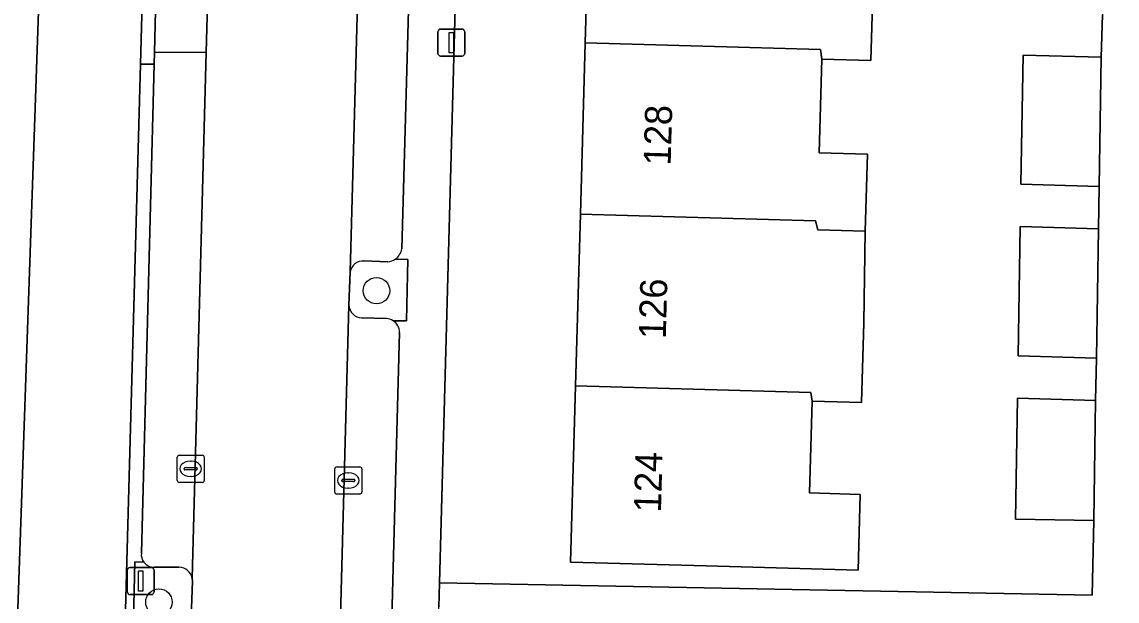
# Model space of a CAD drawing. Extents: x 162082 to 163401, y 388089 to 388636.
# Drawn here: x 162323.49 to 162363.92, y 388287.72 to 388309.11 of the extents above; entities that cross this region are included whole.
import ezdxf

# ---------------------------------------------------------------- set-up
doc = ezdxf.new("R2010")
doc.units = 0
for name, color, linetype in [('IMGEO_Berm_open', 7, 'Continuous'), ('IMGEO_Boom', 7, 'Continuous'), ('IMGEO_Erf', 7, 'Continuous'), ('IMGEO_Fietspad_gesloten', 7, 'Continuous'), ('IMGEO_Groenvoorziening', 7, 'Continuous'), ('IMGEO_Kolk', 7, 'Continuous'), ('IMGEO_Lichtmast', 7, 'Continuous'), ('IMGEO_Pand', 7, 'Continuous'), ('IMGEO_Pand_nummerreeks', 7, 'Continuous'), ('IMGEO_Parkeervlak_open', 7, 'Continuous'), ('IMGEO_Rijbaan_lokaal_gesloten', 7, 'Continuous'), ('IMGEO_Rijbaan_lokaal_open', 7, 'Continuous'), ('IMGEO_Verkeersbordpaal', 7, 'Continuous'), ('IMGEO_Voetpad_open', 7, 'Continuous')]:
    doc.layers.add(name, color=color, linetype=linetype)

msp = doc.modelspace()

# ---------------------------------------------------------------- linework, layer by layer
at = {"layer": 'IMGEO_Berm_open'}
msp.add_lwpolyline([(162327.895, 388289.495), (162328.369, 388307.541), (162327.861, 388307.546), (162327.288, 388286.498), (162327.596, 388286.49), (162327.652, 388289.17), (162327.984, 388289.163)], dxfattribs=at)
msp.add_arc((162328.359, 388289.441), 0.467, 173.4245, 216.5887, dxfattribs=at)
at = {"layer": 'IMGEO_Boom'}
for centre in [(162336.576, 388299.184), (162328.546, 388287.687)]:
    msp.add_circle(centre, 0.489, dxfattribs=at)
at = {"layer": 'IMGEO_Erf'}
for points in [[(162339.857, 388323.155), (162338.908, 388288.392), (162362.998, 388287.937), (162363.058, 388290.697), (162360.171, 388290.744), (162360.245, 388295.211), (162363.13, 388295.13), (162363.156, 388296.696), (162360.271, 388296.777), (162360.349, 388301.548), (162363.234, 388301.467), (162363.26, 388303.033), (162360.372, 388303.114), (162360.453, 388307.884), (162363.338, 388307.803), (162363.378, 388309.371)], [(162354.913, 388310.59), (162354.832, 388307.683), (162353.024, 388307.734), (162352.927, 388304.274), (162354.706, 388304.225), (162354.626, 388301.387), (162354.571, 388297.992), (162354.489, 388295.053), (162352.664, 388295.104), (162352.569, 388291.717), (162354.438, 388291.665), (162354.36, 388288.867), (162348.745, 388289.025), (162343.746, 388289.165), (162343.928, 388295.67), (162344.106, 388302.004), (162344.283, 388308.338), (162344.461, 388314.671)]]:
    msp.add_lwpolyline(points, dxfattribs=at)
at = {"layer": 'IMGEO_Fietspad_gesloten'}
for points in [[(162328.116, 388454.582), (162328.029, 388450.685), (162327.347, 388422.874), (162326.755, 388399.008), (162326.261, 388398.982), (162326.033, 388389.849), (162326.541, 388389.838), (162325.438, 388348.309), (162323.174, 388282.796), (162322.856, 388271.532), (162323.359, 388271.511), (162321.941, 388219.637), (162320.374, 388158.154), (162320.194, 388151.229)], [(162324.717, 388195.314), (162324.9, 388201.505), (162325.254, 388213.522), (162325.431, 388219.544), (162325.433, 388219.603), (162325.765, 388231.539), (162325.933, 388237.577), (162326.263, 388249.445), (162326.43, 388255.479), (162326.752, 388267.046), (162326.802, 388271.444), (162327.379, 388271.429), (162327.38, 388271.563), (162327.677, 388282.671), (162327.185, 388282.695), (162327.288, 388286.498), (162327.861, 388307.546), (162327.998, 388312.547), (162328.302, 388323.735), (162328.466, 388329.762)]]:
    msp.add_lwpolyline(points, dxfattribs=at)
at = {"layer": 'IMGEO_Groenvoorziening'}
for points in [[(162337, 388300.252), (162336.115, 388300.28)], [(162337.194, 388298.075), (162337.691, 388298.066), (162337.733, 388300.341)], [(162337.733, 388300.341), (162337.271, 388300.35)], [(162335.603, 388299.877), (162335.561, 388298.654)], [(162336.027, 388298.179), (162336.943, 388298.152)], [(162327.984, 388289.163), (162327.652, 388289.17), (162327.596, 388286.49), (162328.675, 388286.47), (162329.71, 388286.451), (162329.78, 388288.456), (162329.772, 388288.568)], [(162329.29, 388288.97), (162328.363, 388288.979)]]:
    msp.add_lwpolyline(points, dxfattribs=at)
for centre, radius, start, end in [((162336.084, 388299.792), 0.488, 86.3756, 170.0377), ((162336.954, 388300.802), 0.552, 274.7498, 305.0126), ((162336.056, 388298.673), 0.495, 182.2334, 266.6706), ((162336.926, 388297.648), 0.504, 57.8551, 88.0357), ((162328.356, 388289.447), 0.468, 217.3359, 270.8721), ((162329.288, 388288.478), 0.492, 10.5559, 89.7862)]:
    msp.add_arc(centre, radius, start, end, dxfattribs=at)
at = {"layer": 'IMGEO_Kolk'}
for p, q in [((162329.293, 388293.107), (162330.145, 388293.107)), ((162329.218, 388292.181), (162329.218, 388293.033)), ((162329.706, 388292.887), (162329.731, 388292.887)), ((162330.219, 388293.033), (162330.219, 388292.181)), ((162335.11, 388292.677), (162335.962, 388292.677)), ((162329.477, 388292.601), (162329.477, 388292.613)), ((162329.915, 388292.564), (162329.517, 388292.564)), ((162329.52, 388292.65), (162329.918, 388292.65)), ((162329.729, 388292.327), (162329.704, 388292.327)), ((162329.961, 388292.613), (162329.961, 388292.601)), ((162335.035, 388291.751), (162335.035, 388292.603)), ((162335.523, 388292.457), (162335.548, 388292.457)), ((162336.036, 388292.603), (162336.036, 388291.751)), ((162330.145, 388292.107), (162329.293, 388292.107)), ((162335.294, 388292.171), (162335.294, 388292.183)), ((162335.732, 388292.134), (162335.334, 388292.134)), ((162335.337, 388292.22), (162335.735, 388292.22)), ((162335.546, 388291.897), (162335.521, 388291.897)), ((162335.778, 388292.183), (162335.778, 388292.171)), ((162335.962, 388291.677), (162335.11, 388291.677))]:
    msp.add_line(p, q, dxfattribs=at)
for points in [[(162329.293, 388293.107), (162330.145, 388293.107)], [(162329.218, 388292.181), (162329.218, 388293.033)], [(162330.219, 388293.033), (162330.219, 388292.181)], [(162335.11, 388292.677), (162335.962, 388292.677)], [(162335.035, 388291.751), (162335.035, 388292.603)], [(162336.036, 388292.603), (162336.036, 388291.751)], [(162330.145, 388292.107), (162329.293, 388292.107)], [(162335.962, 388291.677), (162335.11, 388291.677)]]:
    msp.add_lwpolyline(points, dxfattribs=at)
for centre, radius, start, end in [((162329.295, 388293.031), 0.0765, 91.552, 178.448), ((162329.295, 388293.031), 0.0765, 91.552, 178.448), ((162330.143, 388293.031), 0.0765, 1.552, 88.448), ((162330.143, 388293.031), 0.0765, 1.552, 88.448), ((162335.112, 388292.601), 0.0765, 91.552, 178.448), ((162335.112, 388292.601), 0.0765, 91.552, 178.448), ((162335.96, 388292.601), 0.0765, 1.552, 88.448), ((162335.96, 388292.601), 0.0765, 1.552, 88.448), ((162329.517, 388292.61), 0.0403, 85.8775, 175.7526), ((162329.514, 388292.6), 0.0366, 178.938, 274.7102), ((162329.918, 388292.607), 0.043, 264.8664, 352.4533), ((162329.922, 388292.612), 0.0386, 1.7309, 96.639), ((162329.295, 388292.183), 0.0765, 181.552, 268.448), ((162329.295, 388292.183), 0.0765, 181.552, 268.448), ((162330.143, 388292.183), 0.0765, 271.552, 358.448), ((162330.143, 388292.183), 0.0765, 271.552, 358.448), ((162335.334, 388292.18), 0.0403, 85.8775, 175.7526), ((162335.331, 388292.17), 0.0366, 178.938, 274.7102), ((162335.735, 388292.177), 0.043, 264.8664, 352.4533), ((162335.739, 388292.182), 0.0386, 1.7309, 96.639), ((162335.112, 388291.753), 0.0765, 181.552, 268.448), ((162335.112, 388291.753), 0.0765, 181.552, 268.448), ((162335.96, 388291.753), 0.0765, 271.552, 358.448), ((162335.96, 388291.753), 0.0765, 271.552, 358.448)]:
    msp.add_arc(centre, radius, start, end, dxfattribs=at)
for centre, major_axis, ratio, start_param, end_param in [((162329.705, 388292.607), (-0.387, 0.002), 0.722429, 4.712389, 7.853982), ((162329.73, 388292.607), (-0.39, 0.002), 0.717154, 1.570796, 4.712389), ((162335.522, 388292.177), (-0.387, 0.002), 0.722429, 4.712389, 7.853982), ((162335.547, 388292.177), (-0.39, 0.002), 0.717154, 1.570796, 4.712389)]:
    msp.add_ellipse(centre, major_axis=major_axis, ratio=ratio, start_param=start_param, end_param=end_param, dxfattribs=at)
at = {"layer": 'IMGEO_Lichtmast'}
for p, q in [((162338.846, 388307.944), (162338.846, 388308.744)), ((162338.846, 388308.744), (162338.846, 388307.944)), ((162338.946, 388308.844), (162339.736, 388308.844)), ((162339.736, 388308.844), (162338.946, 388308.844)), ((162339.836, 388308.744), (162339.836, 388307.944)), ((162339.836, 388307.944), (162339.836, 388308.744)), ((162339.736, 388307.844), (162338.946, 388307.844)), ((162338.946, 388307.844), (162339.736, 388307.844))]:
    msp.add_line(p, q, dxfattribs=at)
msp.add_lwpolyline([(162339.266, 388308.719), (162339.416, 388308.719), (162339.416, 388307.969), (162339.266, 388307.969), (162339.266, 388308.719)], dxfattribs=at)
for centre, start, end in [((162338.946, 388308.744), 90, 180), ((162338.946, 388308.744), 90, 180), ((162339.736, 388308.744), 0, 90), ((162339.736, 388308.744), 360, 90), ((162338.946, 388307.944), 180, 270), ((162338.946, 388307.944), 180, 270), ((162339.736, 388307.944), 270, 0), ((162339.736, 388307.944), 270, 0)]:
    msp.add_arc(centre, 0.1, start, end, dxfattribs=at)
at = {"layer": 'IMGEO_Pand'}
for points in [[(162353.191, 388314.074), (162353.148, 388314.427), (162344.461, 388314.671), (162344.283, 388308.338), (162352.97, 388308.094), (162353.024, 388307.734), (162354.832, 388307.683), (162354.913, 388310.59), (162353.095, 388310.641)], [(162353.024, 388307.734), (162352.97, 388308.094), (162344.283, 388308.338), (162344.106, 388302.004), (162352.792, 388301.76), (162352.867, 388301.436), (162354.626, 388301.387), (162354.706, 388304.225), (162352.927, 388304.274)], [(162363.338, 388307.803), (162360.453, 388307.884), (162360.372, 388303.114), (162363.26, 388303.033)], [(162354.626, 388301.387), (162352.867, 388301.436), (162352.792, 388301.76), (162344.106, 388302.004), (162343.928, 388295.67), (162352.614, 388295.426), (162352.664, 388295.104), (162354.489, 388295.053), (162354.571, 388297.992)], [(162363.234, 388301.467), (162360.349, 388301.548), (162360.271, 388296.777), (162363.156, 388296.696)], [(162352.664, 388295.104), (162352.614, 388295.426), (162343.928, 388295.67), (162343.746, 388289.165), (162348.745, 388289.025), (162354.36, 388288.867), (162354.438, 388291.665), (162352.569, 388291.717)], [(162363.13, 388295.13), (162360.245, 388295.211), (162360.171, 388290.744), (162363.058, 388290.697)]]:
    msp.add_lwpolyline(points, close=True, dxfattribs=at)
at = {"layer": 'IMGEO_Parkeervlak_open'}
for points in [[(162336.258, 388323.727), (162335.603, 388299.877)], [(162337.513, 388300.733), (162338.125, 388322.749)], [(162330.292, 388307.974), (162328.38, 388307.994), (162328.369, 388307.541), (162327.895, 388289.495)], [(162329.772, 388288.568), (162330.292, 388307.974)], [(162336.115, 388300.28), (162337, 388300.252)], [(162335.561, 388298.654), (162334.914, 388274.789)], [(162336.943, 388298.152), (162336.027, 388298.179)], [(162336.831, 388275.651), (162337.429, 388297.641)], [(162328.363, 388288.979), (162329.29, 388288.97)]]:
    msp.add_lwpolyline(points, dxfattribs=at)
for centre, radius, start, end in [((162336.966, 388300.811), 0.552, 303.496, 351.9302), ((162336.084, 388299.792), 0.488, 86.3756, 170.0377), ((162336.954, 388300.802), 0.552, 274.7498, 305.0126), ((162336.056, 388298.673), 0.495, 182.2334, 266.6706), ((162336.926, 388297.648), 0.504, 57.8551, 88.0357), ((162336.923, 388297.648), 0.506, 359.2205, 57.6483), ((162328.359, 388289.441), 0.467, 173.4245, 216.5887), ((162328.356, 388289.447), 0.468, 217.3359, 270.8721), ((162329.288, 388288.478), 0.492, 10.5559, 89.7862)]:
    msp.add_arc(centre, radius, start, end, dxfattribs=at)
at = {"layer": 'IMGEO_Rijbaan_lokaal_gesloten'}
for points in [[(162333.941, 388238.998), (162334.879, 388273.842), (162334.914, 388274.789), (162335.561, 388298.654), (162335.603, 388299.877), (162336.258, 388323.727), (162336.315, 388326.293), (162336.353, 388327.986), (162337.184, 388357.359)], [(162330.881, 388329.508), (162330.725, 388323.684), (162330.58, 388318.269), (162330.569, 388317.993), (162330.545, 388317.428), (162330.4, 388312.003), (162330.292, 388307.974), (162329.772, 388288.568), (162329.78, 388288.456), (162329.71, 388286.451), (162329.348, 388272.419), (162329.276, 388269.966), (162329.198, 388267.26), (162329.048, 388262.041), (162329.041, 388261.739), (162329.021, 388260.81), (162328.872, 388255.468), (162328.704, 388249.449), (162328.552, 388243.983)]]:
    msp.add_lwpolyline(points, dxfattribs=at)
at = {"layer": 'IMGEO_Rijbaan_lokaal_open'}
for points in [[(162328.475, 388312.044), (162328.487, 388312.541), (162327.998, 388312.547), (162327.861, 388307.546), (162328.369, 388307.541), (162328.38, 388307.994)], [(162330.4, 388312.003), (162328.475, 388312.044), (162328.38, 388307.994), (162330.292, 388307.974)]]:
    msp.add_lwpolyline(points, close=True, dxfattribs=at)
at = {"layer": 'IMGEO_Verkeersbordpaal'}
for p, q in [((162327.374, 388288.065), (162327.374, 388288.865)), ((162327.374, 388288.865), (162327.374, 388288.065)), ((162327.474, 388288.965), (162328.264, 388288.965)), ((162328.264, 388288.965), (162327.474, 388288.965)), ((162328.364, 388288.865), (162328.364, 388288.065)), ((162328.364, 388288.065), (162328.364, 388288.865)), ((162328.264, 388287.965), (162327.474, 388287.965)), ((162327.474, 388287.965), (162328.264, 388287.965))]:
    msp.add_line(p, q, dxfattribs=at)
msp.add_lwpolyline([(162327.794, 388288.84), (162327.944, 388288.84), (162327.944, 388288.09), (162327.794, 388288.09), (162327.794, 388288.84)], dxfattribs=at)
for centre, start, end in [((162327.474, 388288.865), 90, 180), ((162327.474, 388288.865), 90, 180), ((162328.264, 388288.865), 0, 90), ((162328.264, 388288.865), 360, 90), ((162327.474, 388288.065), 180, 270), ((162327.474, 388288.065), 180, 270), ((162328.264, 388288.065), 270, 0), ((162328.264, 388288.065), 270, 0)]:
    msp.add_arc(centre, 0.1, start, end, dxfattribs=at)
at = {"layer": 'IMGEO_Voetpad_open'}
for points in [[(162320.194, 388151.229), (162320.374, 388158.154), (162321.941, 388219.637), (162323.359, 388271.511), (162322.856, 388271.532), (162323.174, 388282.796), (162325.438, 388348.309), (162326.541, 388389.838), (162326.033, 388389.849), (162326.261, 388398.982), (162326.755, 388399.008), (162327.347, 388422.874), (162328.029, 388450.685), (162328.116, 388454.582)], [(162333.482, 388208.465), (162336.785, 388208.588), (162337.396, 388230.092), (162337.426, 388233.104), (162338.626, 388278.073), (162338.884, 388287.51), (162338.908, 388288.392), (162339.857, 388323.155), (162340.01, 388328.125), (162341.629, 388387.219), (162341.671, 388388.741), (162343.386, 388452.443)], [(162338.125, 388322.749), (162337.513, 388300.733)], [(162365.146, 388322.507), (162363.729, 388322.543), (162363.681, 388320.656), (162363.603, 388317.897), (162363.547, 388315.892), (162363.498, 388314.137), (162363.378, 388309.371), (162363.338, 388307.803), (162363.26, 388303.033), (162363.234, 388301.467), (162363.156, 388296.696), (162363.13, 388295.13), (162363.058, 388290.697), (162362.998, 388287.937), (162338.908, 388288.392), (162338.884, 388287.51)], [(162337.271, 388300.35), (162337.733, 388300.341), (162337.691, 388298.066), (162337.194, 388298.075)], [(162337.429, 388297.641), (162336.831, 388275.651)]]:
    msp.add_lwpolyline(points, dxfattribs=at)
for centre, radius, start, end in [((162336.966, 388300.811), 0.552, 303.496, 351.9302), ((162336.923, 388297.648), 0.506, 359.2205, 57.6483)]:
    msp.add_arc(centre, radius, start, end, dxfattribs=at)

# ---------------------------------------------------------------- texts
at = {"layer": 'IMGEO_Pand_nummerreeks'}
for s, rotation, p in [('128', 88.3951, (162347.437, 388303.797)), ('126', 88.3959, (162347.257, 388297.39)), ('124', 88.3951, (162347.079, 388290.987))]:
    msp.add_text(s, height=1, rotation=rotation, dxfattribs=at).set_placement(p)

doc.saveas('drawing.dxf')
